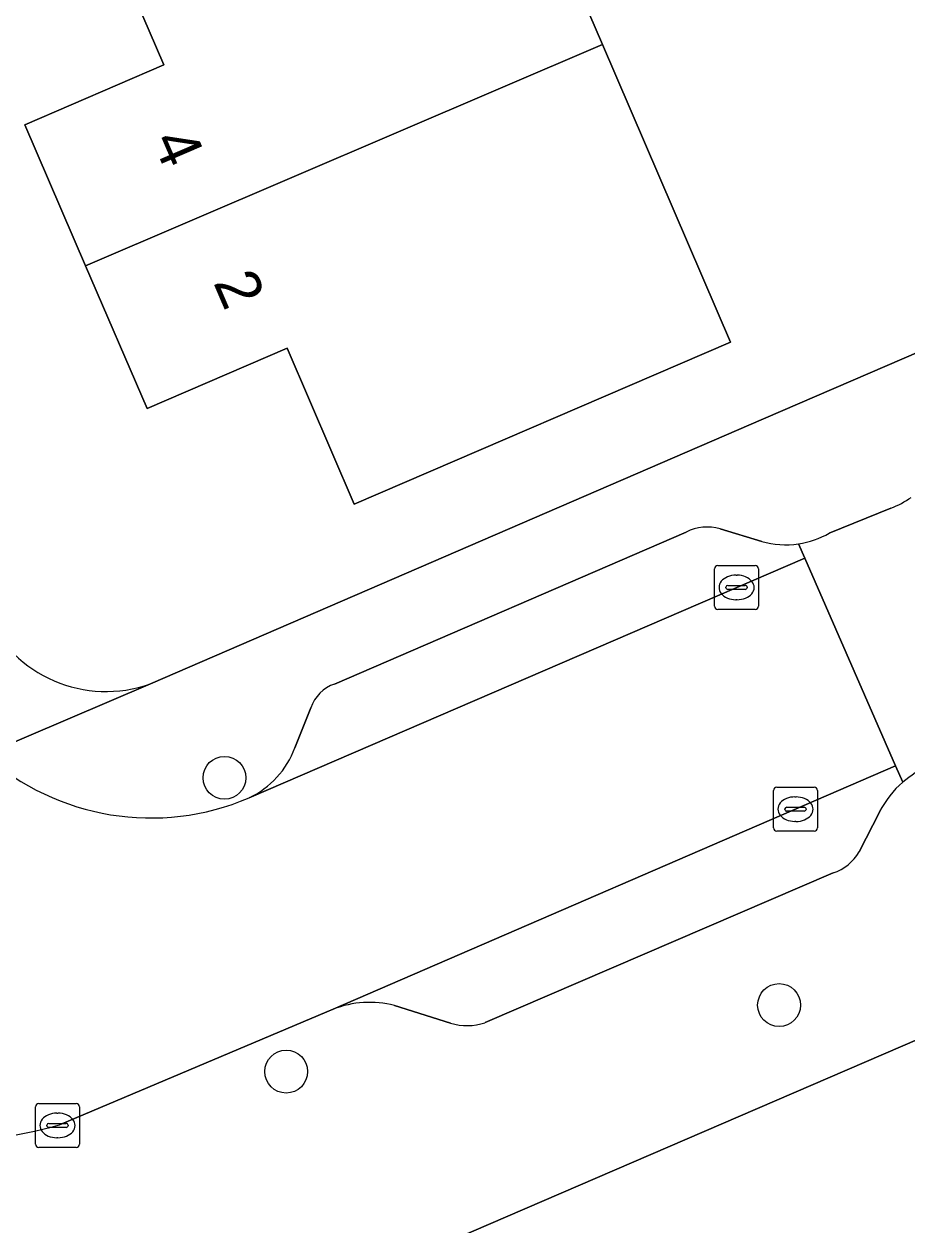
# Model space of a CAD drawing. Extents: x 157767 to 159172, y 387839 to 389425.
# Drawn here: x 158269.78 to 158289.92, y 388601.52 to 388628.92 of the extents above; entities that cross this region are included whole.
import ezdxf

# ---------------------------------------------------------------- set-up
doc = ezdxf.new("R2010")
doc.units = 0
for name, color, linetype in [('IMGEO_Boom', 7, 'Continuous'), ('IMGEO_Erf', 7, 'Continuous'), ('IMGEO_Kolk', 7, 'Continuous'), ('IMGEO_Muur', 7, 'Continuous'), ('IMGEO_Pand', 7, 'Continuous'), ('IMGEO_Pand_nummerreeks', 7, 'Continuous'), ('IMGEO_Parkeervlak_open', 7, 'Continuous'), ('IMGEO_Rijbaan_lokaal_open', 7, 'Continuous'), ('IMGEO_Voetpad_open', 7, 'Continuous')]:
    doc.layers.add(name, color=color, linetype=linetype)

msp = doc.modelspace()

# ---------------------------------------------------------------- linework, layer by layer
at = {"layer": 'IMGEO_Boom'}
for centre in [(158274.351, 388611.721), (158287.006, 388606.537), (158275.76, 388605.018)]:
    msp.add_circle(centre, 0.489, dxfattribs=at)
at = {"layer": 'IMGEO_Erf'}
for points in [[(158272.667, 388613.866), (158286.654, 388619.907), (158295.446, 388623.704), (158286.507, 388645.714), (158287.796, 388646.255), (158290.63, 388639.498), (158292.571, 388640.334), (158293.205, 388638.862), (158291.25, 388638.019), (158296.977, 388624.365), (158306.017, 388628.269), (158316.202, 388632.668), (158319.641, 388634.153), (158303.958, 388670.568), (158302.615, 388669.989), (158301.339, 388672.951), (158304.072, 388674.128), (158304.388, 388673.396), (158308.508, 388675.198), (158310.944, 388676.264), (158327.987, 388636.675), (158337.777, 388620.598), (158361.504, 388635.188)], [(158312.389, 388615.154), (158294.787, 388607.61), (158294.7, 388607.706), (158266.492, 388595.544), (158266.325, 388595.472), (158263.119, 388600.731), (158259.805, 388601.448), (158252.981, 388597.605), (158264.656, 388578.196), (158266.489, 388575.194), (158268.384, 388572.094), (158269.094, 388570.933), (158274.179, 388562.614), (158288.681, 388538.89), (158295.338, 388528), (158298.839, 388522.28), (158303.692, 388514.354), (158356.803, 388546.751), (158315.676, 388614.12)]]:
    msp.add_lwpolyline(points, dxfattribs=at)
msp.add_lwpolyline([(158274.415, 388648.31), (158277.266, 388641.692), (158280.122, 388635.065), (158282.973, 388628.448), (158285.898, 388621.661), (158277.314, 388617.962), (158275.781, 388621.521), (158272.586, 388620.145), (158271.184, 388623.398), (158269.796, 388626.62), (158272.971, 388627.989), (158271.511, 388631.376), (158270.065, 388634.731), (158266.887, 388633.362), (158265.479, 388636.63), (158264.076, 388639.885), (158267.239, 388641.248), (158265.791, 388644.607), (158264.351, 388647.948), (158261.169, 388646.577), (158259.694, 388650), (158264.286, 388651.979), (158271.495, 388655.085)], close=True, dxfattribs=at)
msp.add_arc((158271.652, 388616.703), 3.013, 203.8839, 289.6859, dxfattribs=at)
at = {"layer": 'IMGEO_Kolk'}
for p, q in [((158285.61, 388616.563), (158286.462, 388616.563)), ((158285.535, 388615.637), (158285.535, 388616.489)), ((158286.023, 388616.343), (158286.048, 388616.343)), ((158286.536, 388616.489), (158286.536, 388615.637)), ((158285.794, 388616.057), (158285.794, 388616.069)), ((158286.232, 388616.02), (158285.834, 388616.02)), ((158285.837, 388616.106), (158286.235, 388616.106)), ((158286.278, 388616.069), (158286.278, 388616.057)), ((158286.046, 388615.783), (158286.021, 388615.783)), ((158286.462, 388615.563), (158285.61, 388615.563)), ((158286.879, 388610.579), (158286.879, 388611.431)), ((158286.954, 388611.505), (158287.806, 388611.505)), ((158287.88, 388611.431), (158287.88, 388610.579)), ((158287.367, 388611.285), (158287.392, 388611.285)), ((158287.138, 388610.999), (158287.138, 388611.011)), ((158287.576, 388610.962), (158287.178, 388610.962)), ((158287.181, 388611.048), (158287.579, 388611.048)), ((158287.622, 388611.011), (158287.622, 388610.999)), ((158287.39, 388610.725), (158287.365, 388610.725)), ((158287.806, 388610.505), (158286.954, 388610.505)), ((158270.115, 388604.29), (158270.967, 388604.29)), ((158270.04, 388603.364), (158270.04, 388604.216)), ((158270.528, 388604.07), (158270.553, 388604.07)), ((158271.041, 388604.216), (158271.041, 388603.364)), ((158270.299, 388603.784), (158270.299, 388603.796)), ((158270.737, 388603.747), (158270.339, 388603.747)), ((158270.342, 388603.833), (158270.74, 388603.833)), ((158270.783, 388603.796), (158270.783, 388603.784)), ((158270.551, 388603.51), (158270.526, 388603.51)), ((158270.967, 388603.29), (158270.115, 388603.29))]:
    msp.add_line(p, q, dxfattribs=at)
for points in [[(158285.61, 388616.563), (158286.462, 388616.563)], [(158285.535, 388615.637), (158285.535, 388616.489)], [(158286.536, 388616.489), (158286.536, 388615.637)], [(158286.462, 388615.563), (158285.61, 388615.563)], [(158286.879, 388610.579), (158286.879, 388611.431)], [(158286.954, 388611.505), (158287.806, 388611.505)], [(158287.88, 388611.431), (158287.88, 388610.579)], [(158287.806, 388610.505), (158286.954, 388610.505)], [(158270.115, 388604.29), (158270.967, 388604.29)], [(158270.04, 388603.364), (158270.04, 388604.216)], [(158271.041, 388604.216), (158271.041, 388603.364)], [(158270.967, 388603.29), (158270.115, 388603.29)]]:
    msp.add_lwpolyline(points, dxfattribs=at)
for centre, radius, start, end in [((158285.612, 388616.487), 0.0765, 91.552, 178.448), ((158285.612, 388616.487), 0.0765, 91.552, 178.448), ((158286.46, 388616.487), 0.0765, 1.552, 88.448), ((158286.46, 388616.487), 0.0765, 1.552, 88.448), ((158285.834, 388616.066), 0.0403, 85.8775, 175.7526), ((158285.831, 388616.056), 0.0366, 178.938, 274.7102), ((158286.235, 388616.063), 0.043, 264.8664, 352.4533), ((158286.239, 388616.068), 0.0386, 1.7309, 96.639), ((158285.612, 388615.639), 0.0765, 181.552, 268.448), ((158285.612, 388615.639), 0.0765, 181.552, 268.448), ((158286.46, 388615.639), 0.0765, 271.552, 358.448), ((158286.46, 388615.639), 0.0765, 271.552, 358.448), ((158286.956, 388611.429), 0.0765, 91.552, 178.448), ((158286.956, 388611.429), 0.0765, 91.552, 178.448), ((158287.804, 388611.429), 0.0765, 1.552, 88.448), ((158287.804, 388611.429), 0.0765, 1.552, 88.448), ((158287.178, 388611.008), 0.0403, 85.8775, 175.7526), ((158287.175, 388610.998), 0.0366, 178.938, 274.7102), ((158287.579, 388611.005), 0.043, 264.8664, 352.4533), ((158287.583, 388611.01), 0.0386, 1.7309, 96.639), ((158286.956, 388610.581), 0.0765, 181.552, 268.448), ((158286.956, 388610.581), 0.0765, 181.552, 268.448), ((158287.804, 388610.581), 0.0765, 271.552, 358.448), ((158287.804, 388610.581), 0.0765, 271.552, 358.448), ((158270.117, 388604.214), 0.0765, 91.552, 178.448), ((158270.117, 388604.214), 0.0765, 91.552, 178.448), ((158270.965, 388604.214), 0.0765, 1.552, 88.448), ((158270.965, 388604.214), 0.0765, 1.552, 88.448), ((158270.339, 388603.793), 0.0403, 85.8775, 175.7526), ((158270.336, 388603.783), 0.0366, 178.938, 274.7102), ((158270.74, 388603.79), 0.043, 264.8664, 352.4533), ((158270.744, 388603.795), 0.0386, 1.7309, 96.639), ((158270.117, 388603.366), 0.0765, 181.552, 268.448), ((158270.117, 388603.366), 0.0765, 181.552, 268.448), ((158270.965, 388603.366), 0.0765, 271.552, 358.448), ((158270.965, 388603.366), 0.0765, 271.552, 358.448)]:
    msp.add_arc(centre, radius, start, end, dxfattribs=at)
for centre, major_axis, ratio, start_param, end_param in [((158286.022, 388616.063), (-0.387, 0.002), 0.722429, 4.712389, 7.853982), ((158286.047, 388616.063), (-0.39, 0.002), 0.717154, 1.570796, 4.712389), ((158287.366, 388611.005), (-0.387, 0.002), 0.722429, 4.712389, 7.853982), ((158287.391, 388611.005), (-0.39, 0.002), 0.717154, 1.570796, 4.712389), ((158270.527, 388603.79), (-0.387, 0.002), 0.722429, 4.712389, 7.853982), ((158270.552, 388603.79), (-0.39, 0.002), 0.717154, 1.570796, 4.712389)]:
    msp.add_ellipse(centre, major_axis=major_axis, ratio=ratio, start_param=start_param, end_param=end_param, dxfattribs=at)
at = {"layer": 'IMGEO_Muur'}
msp.add_lwpolyline([(158286.654, 388619.907), (158306.017, 388628.269)], dxfattribs=at)
at = {"layer": 'IMGEO_Pand'}
for points in [[(158271.511, 388631.376), (158272.971, 388627.989), (158269.796, 388626.62), (158271.184, 388623.398), (158282.973, 388628.448), (158280.122, 388635.065)], [(158282.973, 388628.448), (158271.184, 388623.398), (158272.586, 388620.145), (158275.781, 388621.521), (158277.314, 388617.962), (158285.898, 388621.661)]]:
    msp.add_lwpolyline(points, close=True, dxfattribs=at)
at = {"layer": 'IMGEO_Parkeervlak_open'}
for points in [[(158286.609, 388617.113), (158285.66, 388617.404)], [(158284.883, 388617.328), (158276.863, 388613.86)], [(158274.912, 388611.264), (158287.59, 388616.733), (158287.447, 388617.058)], [(158276.325, 388613.316), (158275.96, 388612.402)], [(158289.829, 388611.621), (158289.665, 388611.997), (158276.828, 388606.441)], [(158288.833, 388610.032), (158289.301, 388610.95)], [(158280.296, 388606.135), (158288.242, 388609.55)], [(158278.23, 388606.528), (158279.51, 388606.125)]]:
    msp.add_lwpolyline(points, dxfattribs=at)
for centre, radius, start, end in [((158285.374, 388616.322), 1.119, 75.1681, 116.0048), ((158287.159, 388619.081), 2.044, 254.3881, 278.1018), ((158277.132, 388613.056), 0.848, 108.4942, 162.1412), ((158274.017, 388613.14), 2.078, 295.5036, 339.2116), ((158291.299, 388609.921), 2.248, 130.8519, 152.7507), ((158287.897, 388610.577), 1.083, 288.5868, 329.8122), ((158277.664, 388604.316), 2.283, 75.6336, 111.4682), ((158279.887, 388607.365), 1.297, 253.0824, 288.3754)]:
    msp.add_arc(centre, radius, start, end, dxfattribs=at)
at = {"layer": 'IMGEO_Rijbaan_lokaal_open'}
for points in [[(158289.557, 388617.875), (158288.152, 388617.301)], [(158287.447, 388617.058), (158287.59, 388616.733), (158289.665, 388611.997), (158289.829, 388611.621)], [(158270.589, 388603.804), (158276.687, 388606.38), (158276.828, 388606.441), (158289.665, 388611.997), (158287.59, 388616.733), (158274.912, 388611.264)]]:
    msp.add_lwpolyline(points, dxfattribs=at)
for centre, radius, start, end in [((158288.855, 388619.764), 2.016, 290.3938, 305.2867), ((158287.148, 388619.069), 2.034, 278.4531, 299.5831), ((158272.671, 388616.491), 5.687, 228.2371, 293.2052), ((158291.281, 388609.948), 2.215, 112.6307, 130.9672), ((158267.208, 388616.126), 12.777, 257.3235, 285.344)]:
    msp.add_arc(centre, radius, start, end, dxfattribs=at)
at = {"layer": 'IMGEO_Voetpad_open'}
for points in [[(158317.32, 388630.773), (158316.202, 388632.668), (158306.017, 388628.269), (158296.977, 388624.365), (158295.446, 388623.704), (158286.654, 388619.907), (158272.667, 388613.866), (158268.883, 388612.249)], [(158288.152, 388617.301), (158289.557, 388617.875)], [(158285.66, 388617.404), (158286.609, 388617.113)], [(158276.863, 388613.86), (158284.883, 388617.328)], [(158268.883, 388612.249), (158272.667, 388613.866)], [(158275.96, 388612.402), (158276.325, 388613.316)], [(158289.301, 388610.95), (158288.833, 388610.032)], [(158288.242, 388609.55), (158280.296, 388606.135)], [(158170.328, 388561.976), (158190.887, 388574.405), (158197.753, 388577.86), (158246.138, 388598.786), (158247.597, 388599.425), (158251.069, 388600.946), (158251.151, 388600.802), (158252.981, 388597.605), (158259.805, 388601.448), (158263.119, 388600.731), (158266.325, 388595.472), (158266.492, 388595.544), (158294.7, 388607.706)], [(158276.828, 388606.441), (158276.687, 388606.38), (158270.589, 388603.804)], [(158279.51, 388606.125), (158278.23, 388606.528)]]:
    msp.add_lwpolyline(points, dxfattribs=at)
for centre, radius, start, end in [((158288.855, 388619.764), 2.016, 290.3938, 305.2867), ((158285.374, 388616.322), 1.119, 75.1681, 116.0048), ((158287.159, 388619.081), 2.044, 254.3881, 278.1018), ((158287.148, 388619.069), 2.034, 278.4531, 299.5831), ((158271.652, 388616.703), 3.013, 203.8839, 289.6859), ((158277.132, 388613.056), 0.848, 108.4942, 162.1412), ((158272.671, 388616.491), 5.687, 228.2371, 293.2052), ((158274.017, 388613.14), 2.078, 295.5036, 339.2116), ((158291.281, 388609.948), 2.215, 112.6307, 130.9672), ((158291.299, 388609.921), 2.248, 130.8519, 152.7507), ((158287.897, 388610.577), 1.083, 288.5868, 329.8122), ((158277.664, 388604.316), 2.283, 75.6336, 111.4682), ((158279.887, 388607.365), 1.297, 253.0824, 288.3754), ((158267.208, 388616.126), 12.777, 257.3235, 285.344)]:
    msp.add_arc(centre, radius, start, end, dxfattribs=at)

# ---------------------------------------------------------------- texts
at = {"layer": 'IMGEO_Pand_nummerreeks'}
for s, rotation, p in [('4', 293.3106, (158272.695, 388626.259)), ('2', 293.3134, (158274.089, 388623.023))]:
    msp.add_text(s, height=1, rotation=rotation, dxfattribs=at).set_placement(p)

doc.saveas('drawing.dxf')
